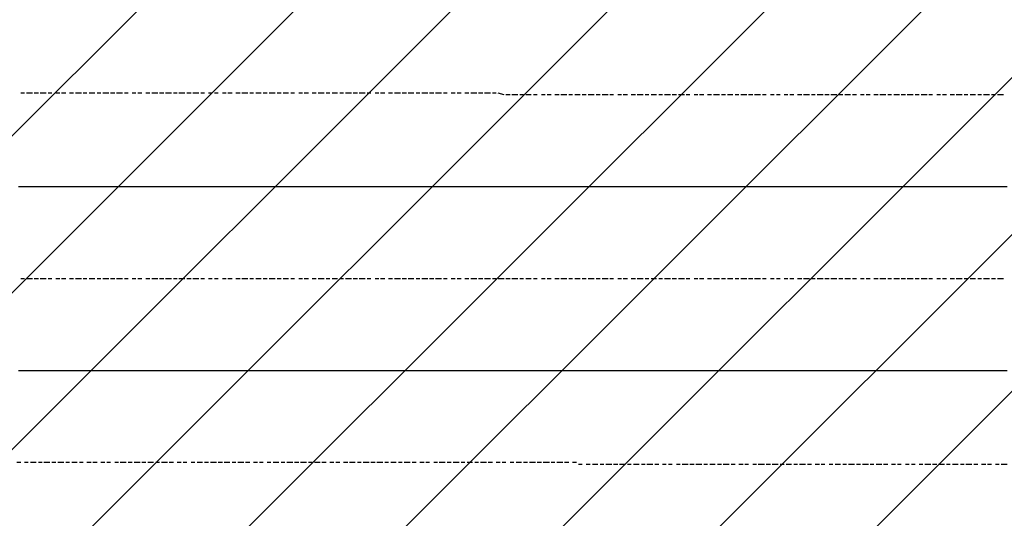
# Model space of a CAD drawing. Extents: x 997 to 109698, y 921 to 94021.
# Tile 639 of 656: x 26924 to 29054, y 51102 to 52182. Entities that reach past the tile are written whole.
import ezdxf

# ---------------------------------------------------------------- set-up
doc = ezdxf.new("R2010")
doc.units = 0
doc.header["$MEASUREMENT"] = 0
doc.layers.add('12', color=7, linetype='CONTINUOUS')
doc.layers.add('28', color=7, linetype='CONTINUOUS')

msp = doc.modelspace()

# ---------------------------------------------------------------- linework, layer by layer
at = {"layer": '12', "color": 1}
for p, q in [((26934.630503, 52022.563401), (26926.630503, 52022.563401)), ((26951.630503, 52022.563401), (26938.630503, 52022.563401)), ((26964.630503, 52022.563401), (26955.630503, 52022.563401)), ((26981.630503, 52022.563401), (26968.630503, 52022.563401)), ((26993.630503, 52022.563401), (26985.630503, 52022.563401)), ((27010.630503, 52022.563401), (27002.630503, 52022.563401)), ((27023.630503, 52022.563401), (27014.630503, 52022.563401)), ((27040.630503, 52022.563401), (27031.630503, 52022.563401)), ((27057.630503, 52022.563401), (27044.630503, 52022.563401)), ((27069.630503, 52022.563401), (27061.630503, 52022.563401)), ((27086.630503, 52022.563401), (27074.630503, 52022.563401)), ((27099.630503, 52022.563401), (27091.630503, 52022.563401)), ((27116.630503, 52022.563401), (27103.630503, 52022.563401)), ((27129.630503, 52022.563401), (27120.630503, 52022.563401)), ((27146.630503, 52022.563401), (27133.630503, 52022.563401)), ((27158.630503, 52022.563401), (27150.630503, 52022.563401)), ((27175.630503, 52022.563401), (27167.630503, 52022.563401)), ((27188.630503, 52022.563401), (27179.630503, 52022.563401)), ((27205.630503, 52022.563401), (27196.630503, 52022.563401)), ((27222.630503, 52022.563401), (27209.630503, 52022.563401)), ((27235.630503, 52022.563401), (27226.630503, 52022.563401)), ((27252.630503, 52022.563401), (27239.630503, 52022.563401)), ((27264.630503, 52022.563401), (27256.630503, 52022.563401)), ((27281.630503, 52022.563401), (27268.630503, 52022.563401)), ((27294.630503, 52022.563401), (27285.630503, 52022.563401)), ((27311.630503, 52022.563401), (27298.630503, 52022.563401)), ((27323.630503, 52022.563401), (27315.630503, 52022.563401)), ((27340.630503, 52022.563401), (27332.630503, 52022.563401)), ((27353.630503, 52022.563401), (27345.630503, 52022.563401)), ((27370.630503, 52022.563401), (27362.630503, 52022.563401)), ((27383.630503, 52022.563401), (27374.630503, 52022.563401)), ((27400.630503, 52022.563401), (27391.630503, 52022.563401)), ((27417.630503, 52022.563401), (27404.630503, 52022.563401)), ((27429.630503, 52022.563401), (27421.630503, 52022.563401)), ((27446.630503, 52022.563401), (27434.630503, 52022.563401)), ((27459.630503, 52022.563401), (27450.630503, 52022.563401)), ((27476.630503, 52022.563401), (27463.630503, 52022.563401)), ((27489.630503, 52022.563401), (27480.630503, 52022.563401)), ((27505.630503, 52022.563401), (27493.630503, 52022.563401)), ((27518.630503, 52022.563401), (27510.630503, 52022.563401)), ((27535.630503, 52022.563401), (27527.630503, 52022.563401)), ((27548.630503, 52022.563401), (27539.630503, 52022.563401)), ((27565.630503, 52022.563401), (27556.630503, 52022.563401)), ((27582.630503, 52022.563401), (27569.630503, 52022.563401)), ((27594.630503, 52022.563401), (27586.630503, 52022.563401)), ((27611.630503, 52022.563401), (27599.630503, 52022.563401)), ((27624.630503, 52022.563401), (27616.630503, 52022.563401)), ((27641.630503, 52022.563401), (27628.630503, 52022.563401)), ((27654.630503, 52022.563401), (27645.630503, 52022.563401)), ((27671.630503, 52022.563401), (27658.630503, 52022.563401)), ((27683.630503, 52022.563401), (27675.630503, 52022.563401)), ((27700.630503, 52022.563401), (27692.630503, 52022.563401)), ((27713.630503, 52022.563401), (27704.630503, 52022.563401)), ((27730.630503, 52022.563401), (27721.630503, 52022.563401)), ((27747.630503, 52022.563401), (27734.630503, 52022.563401)), ((27760.630503, 52022.563401), (27751.630503, 52022.563401)), ((27776.630503, 52022.563401), (27764.630503, 52022.563401)), ((27789.630503, 52022.563401), (27781.630503, 52022.563401)), ((27806.630503, 52022.563401), (27793.630503, 52022.563401)), ((27819.630503, 52022.563401), (27810.630503, 52022.563401)), ((27836.630503, 52022.563401), (27823.630503, 52022.563401)), ((27848.630503, 52022.563401), (27840.630503, 52022.563401)), ((27865.630503, 52022.563401), (27857.630503, 52022.563401)), ((27878.630503, 52022.563401), (27870.630503, 52022.563401)), ((27895.630503, 52022.563401), (27886.630503, 52022.563401)), ((27912.630503, 52022.563401), (27899.630503, 52022.563401)), ((27925.630503, 52022.563401), (27916.630503, 52022.563401)), ((27942.630503, 52022.563401), (27929.630503, 52022.563401)), ((27954.630503, 52022.563401), (27946.630503, 52022.563401)), ((27971.630503, 52018.563401), (27958.630503, 52022.563401)), ((27984.630503, 52018.563401), (27975.630503, 52018.563401)), ((28001.630503, 52018.563401), (27988.630503, 52018.563401)), ((28013.630503, 52018.563401), (28005.630503, 52018.563401)), ((28030.630503, 52018.563401), (28018.630503, 52018.563401)), ((28043.630503, 52018.563401), (28035.630503, 52018.563401)), ((28060.630503, 52018.563401), (28052.630503, 52018.563401)), ((28073.630503, 52018.563401), (28064.630503, 52018.563401)), ((28090.630503, 52018.563401), (28081.630503, 52018.563401)), ((28107.630503, 52018.563401), (28094.630503, 52018.563401)), ((28119.630503, 52018.563401), (28111.630503, 52018.563401)), ((28136.630503, 52018.563401), (28124.630503, 52018.563401)), ((28149.630503, 52018.563401), (28140.630503, 52018.563401)), ((28166.630503, 52018.563401), (28153.630503, 52018.563401)), ((28179.630503, 52018.563401), (28170.630503, 52018.563401)), ((28196.630503, 52018.563401), (28183.630503, 52018.563401)), ((28208.630503, 52018.563401), (28200.630503, 52018.563401)), ((28225.630503, 52018.563401), (28217.630503, 52018.563401)), ((28238.630503, 52018.563401), (28229.630503, 52018.563401)), ((28255.630503, 52018.563401), (28246.630503, 52018.563401)), ((28272.630503, 52018.563401), (28259.630503, 52018.563401)), ((28284.630503, 52018.563401), (28276.630503, 52018.563401)), ((28301.630503, 52018.563401), (28289.630503, 52018.563401)), ((28314.630503, 52018.563401), (28306.630503, 52018.563401)), ((28331.630503, 52018.563401), (28318.630503, 52018.563401)), ((28344.630503, 52018.563401), (28335.630503, 52018.563401)), ((28361.630503, 52018.563401), (28348.630503, 52018.563401)), ((28373.630503, 52018.563401), (28365.630503, 52018.563401)), ((28390.630503, 52018.563401), (28382.630503, 52018.563401)), ((28403.630503, 52018.563401), (28394.630503, 52018.563401)), ((28420.630503, 52018.563401), (28411.630503, 52018.563401)), ((28437.630503, 52018.563401), (28424.630503, 52018.563401)), ((28450.630503, 52018.563401), (28441.630503, 52018.563401)), ((28466.630503, 52018.563401), (28454.630503, 52018.563401)), ((28479.630503, 52018.563401), (28471.630503, 52018.563401)), ((28496.630503, 52018.563401), (28483.630503, 52018.563401)), ((28509.630503, 52018.563401), (28500.630503, 52018.563401)), ((28526.630503, 52018.563401), (28513.630503, 52018.563401)), ((28538.630503, 52018.563401), (28530.630503, 52018.563401)), ((28555.630503, 52018.563401), (28547.630503, 52018.563401)), ((28568.630503, 52018.563401), (28560.630503, 52018.563401)), ((28585.630503, 52018.563401), (28577.630503, 52018.563401)), ((28598.630503, 52018.563401), (28589.630503, 52018.563401)), ((28615.630503, 52018.563401), (28606.630503, 52018.563401)), ((28632.630503, 52018.563401), (28619.630503, 52018.563401)), ((28644.630503, 52018.563401), (28636.630503, 52018.563401)), ((28661.630503, 52018.563401), (28648.630503, 52018.563401)), ((28674.630503, 52018.563401), (28665.630503, 52018.563401)), ((28691.630503, 52018.563401), (28678.630503, 52018.563401)), ((28704.630503, 52018.563401), (28695.630503, 52018.563401)), ((28720.630503, 52018.563401), (28708.630503, 52018.563401)), ((28733.630503, 52018.563401), (28725.630503, 52018.563401)), ((28750.630503, 52018.563401), (28742.630503, 52018.563401)), ((28763.630503, 52018.563401), (28754.630503, 52018.563401)), ((28780.630503, 52018.563401), (28771.630503, 52018.563401)), ((28797.630503, 52018.563401), (28784.630503, 52018.563401)), ((28809.630503, 52018.563401), (28801.630503, 52018.563401)), ((28826.630503, 52018.563401), (28814.630503, 52018.563401)), ((28839.630503, 52018.563401), (28830.630503, 52018.563401)), ((28856.630503, 52018.563401), (28843.630503, 52018.563401)), ((28869.630503, 52018.563401), (28860.630503, 52018.563401)), ((28886.630503, 52018.563401), (28873.630503, 52018.563401)), ((28898.630503, 52018.563401), (28890.630503, 52018.563401)), ((28915.630503, 52018.563401), (28907.630503, 52018.563401)), ((28928.630503, 52018.563401), (28919.630503, 52018.563401)), ((28945.630503, 52018.563401), (28936.630503, 52018.563401)), ((28962.630503, 52018.563401), (28949.630503, 52018.563401)), ((28974.630503, 52018.563401), (28966.630503, 52018.563401)), ((28991.630503, 52018.563401), (28979.630503, 52018.563401)), ((29004.630503, 52018.563401), (28996.630503, 52018.563401)), ((29021.630503, 52018.563401), (29008.630503, 52018.563401)), ((29034.630503, 52018.563401), (29025.630503, 52018.563401)), ((29051.630503, 52018.563401), (29038.630503, 52018.563401)), ((26934.630503, 51620.563401), (26926.630503, 51620.563401)), ((26951.630503, 51620.563401), (26938.630503, 51620.563401)), ((26964.630503, 51620.563401), (26955.630503, 51620.563401)), ((26981.630503, 51620.563401), (26968.630503, 51620.563401)), ((26993.630503, 51620.563401), (26985.630503, 51620.563401)), ((27010.630503, 51620.563401), (27002.630503, 51620.563401)), ((27023.630503, 51620.563401), (27014.630503, 51620.563401)), ((27040.630503, 51620.563401), (27031.630503, 51620.563401)), ((27057.630503, 51620.563401), (27044.630503, 51620.563401)), ((27069.630503, 51620.563401), (27061.630503, 51620.563401)), ((27086.630503, 51620.563401), (27074.630503, 51620.563401)), ((27099.630503, 51620.563401), (27091.630503, 51620.563401)), ((27116.630503, 51620.563401), (27103.630503, 51620.563401)), ((27129.630503, 51620.563401), (27120.630503, 51620.563401)), ((27146.630503, 51620.563401), (27133.630503, 51620.563401)), ((27158.630503, 51620.563401), (27150.630503, 51620.563401)), ((27175.630503, 51620.563401), (27167.630503, 51620.563401)), ((27188.630503, 51620.563401), (27179.630503, 51620.563401)), ((27205.630503, 51620.563401), (27196.630503, 51620.563401)), ((27222.630503, 51620.563401), (27209.630503, 51620.563401)), ((27235.630503, 51620.563401), (27226.630503, 51620.563401)), ((27252.630503, 51620.563401), (27239.630503, 51620.563401)), ((27264.630503, 51620.563401), (27256.630503, 51620.563401)), ((27281.630503, 51620.563401), (27268.630503, 51620.563401)), ((27294.630503, 51620.563401), (27285.630503, 51620.563401)), ((27311.630503, 51620.563401), (27298.630503, 51620.563401)), ((27323.630503, 51620.563401), (27315.630503, 51620.563401)), ((27340.630503, 51620.563401), (27332.630503, 51620.563401)), ((27353.630503, 51620.563401), (27345.630503, 51620.563401)), ((27370.630503, 51620.563401), (27362.630503, 51620.563401)), ((27383.630503, 51620.563401), (27374.630503, 51620.563401)), ((27400.630503, 51620.563401), (27391.630503, 51620.563401)), ((27417.630503, 51620.563401), (27404.630503, 51620.563401)), ((27429.630503, 51620.563401), (27421.630503, 51620.563401)), ((27446.630503, 51620.563401), (27434.630503, 51620.563401)), ((27459.630503, 51620.563401), (27450.630503, 51620.563401)), ((27476.630503, 51620.563401), (27463.630503, 51620.563401)), ((27489.630503, 51620.563401), (27480.630503, 51620.563401)), ((27505.630503, 51620.563401), (27493.630503, 51620.563401)), ((27518.630503, 51620.563401), (27510.630503, 51620.563401)), ((27535.630503, 51620.563401), (27527.630503, 51620.563401)), ((27548.630503, 51620.563401), (27539.630503, 51620.563401)), ((27565.630503, 51620.563401), (27556.630503, 51620.563401)), ((27582.630503, 51620.563401), (27569.630503, 51620.563401)), ((27594.630503, 51620.563401), (27586.630503, 51620.563401)), ((27611.630503, 51620.563401), (27599.630503, 51620.563401)), ((27624.630503, 51620.563401), (27616.630503, 51620.563401)), ((27641.630503, 51620.563401), (27628.630503, 51620.563401)), ((27654.630503, 51620.563401), (27645.630503, 51620.563401)), ((27671.630503, 51620.563401), (27658.630503, 51620.563401)), ((27683.630503, 51620.563401), (27675.630503, 51620.563401)), ((27700.630503, 51620.563401), (27692.630503, 51620.563401)), ((27713.630503, 51620.563401), (27704.630503, 51620.563401)), ((27730.630503, 51620.563401), (27721.630503, 51620.563401)), ((27747.630503, 51620.563401), (27734.630503, 51620.563401)), ((27760.630503, 51620.563401), (27751.630503, 51620.563401)), ((27776.630503, 51620.563401), (27764.630503, 51620.563401)), ((27789.630503, 51620.563401), (27781.630503, 51620.563401)), ((27806.630503, 51620.563401), (27793.630503, 51620.563401)), ((27819.630503, 51620.563401), (27810.630503, 51620.563401)), ((27836.630503, 51620.563401), (27823.630503, 51620.563401)), ((27848.630503, 51620.563401), (27840.630503, 51620.563401)), ((27865.630503, 51620.563401), (27857.630503, 51620.563401)), ((27878.630503, 51620.563401), (27870.630503, 51620.563401)), ((27895.630503, 51620.563401), (27886.630503, 51620.563401)), ((27912.630503, 51620.563401), (27899.630503, 51620.563401)), ((27925.630503, 51620.563401), (27916.630503, 51620.563401)), ((27942.630503, 51620.563401), (27929.630503, 51620.563401)), ((27954.630503, 51620.563401), (27946.630503, 51620.563401)), ((27971.630503, 51620.563401), (27958.630503, 51620.563401)), ((27984.630503, 51620.563401), (27975.630503, 51620.563401)), ((28001.630503, 51620.563401), (27988.630503, 51620.563401)), ((28013.630503, 51620.563401), (28005.630503, 51620.563401)), ((28030.630503, 51620.563401), (28018.630503, 51620.563401)), ((28043.630503, 51620.563401), (28035.630503, 51620.563401)), ((28060.630503, 51620.563401), (28052.630503, 51620.563401)), ((28073.630503, 51620.563401), (28064.630503, 51620.563401)), ((28090.630503, 51620.563401), (28081.630503, 51620.563401)), ((28107.630503, 51620.563401), (28094.630503, 51620.563401)), ((28119.630503, 51620.563401), (28111.630503, 51620.563401)), ((28136.630503, 51620.563401), (28124.630503, 51620.563401)), ((28149.630503, 51620.563401), (28140.630503, 51620.563401)), ((28166.630503, 51620.563401), (28153.630503, 51620.563401)), ((28179.630503, 51620.563401), (28170.630503, 51620.563401)), ((28196.630503, 51620.563401), (28183.630503, 51620.563401)), ((28208.630503, 51620.563401), (28200.630503, 51620.563401)), ((28225.630503, 51620.563401), (28217.630503, 51620.563401)), ((28238.630503, 51620.563401), (28229.630503, 51620.563401)), ((28255.630503, 51620.563401), (28246.630503, 51620.563401)), ((28272.630503, 51620.563401), (28259.630503, 51620.563401)), ((28284.630503, 51620.563401), (28276.630503, 51620.563401)), ((28301.630503, 51620.563401), (28289.630503, 51620.563401)), ((28314.630503, 51620.563401), (28306.630503, 51620.563401)), ((28331.630503, 51620.563401), (28318.630503, 51620.563401)), ((28344.630503, 51620.563401), (28335.630503, 51620.563401)), ((28361.630503, 51620.563401), (28348.630503, 51620.563401)), ((28373.630503, 51620.563401), (28365.630503, 51620.563401)), ((28390.630503, 51620.563401), (28382.630503, 51620.563401)), ((28403.630503, 51620.563401), (28394.630503, 51620.563401)), ((28420.630503, 51620.563401), (28411.630503, 51620.563401)), ((28437.630503, 51620.563401), (28424.630503, 51620.563401)), ((28450.630503, 51620.563401), (28441.630503, 51620.563401)), ((28466.630503, 51620.563401), (28454.630503, 51620.563401)), ((28479.630503, 51620.563401), (28471.630503, 51620.563401)), ((28496.630503, 51620.563401), (28483.630503, 51620.563401)), ((28509.630503, 51620.563401), (28500.630503, 51620.563401)), ((28526.630503, 51620.563401), (28513.630503, 51620.563401)), ((28538.630503, 51620.563401), (28530.630503, 51620.563401)), ((28555.630503, 51620.563401), (28547.630503, 51620.563401)), ((28568.630503, 51620.563401), (28560.630503, 51620.563401)), ((28585.630503, 51620.563401), (28577.630503, 51620.563401)), ((28598.630503, 51620.563401), (28589.630503, 51620.563401)), ((28615.630503, 51620.563401), (28606.630503, 51620.563401)), ((28632.630503, 51620.563401), (28619.630503, 51620.563401)), ((28644.630503, 51620.563401), (28636.630503, 51620.563401)), ((28661.630503, 51620.563401), (28648.630503, 51620.563401)), ((28674.630503, 51620.563401), (28665.630503, 51620.563401)), ((28691.630503, 51620.563401), (28678.630503, 51620.563401)), ((28704.630503, 51620.563401), (28695.630503, 51620.563401)), ((28720.630503, 51620.563401), (28708.630503, 51620.563401)), ((28733.630503, 51620.563401), (28725.630503, 51620.563401)), ((28750.630503, 51620.563401), (28742.630503, 51620.563401)), ((28763.630503, 51620.563401), (28754.630503, 51620.563401)), ((28780.630503, 51620.563401), (28771.630503, 51620.563401)), ((28797.630503, 51620.563401), (28784.630503, 51620.563401)), ((28809.630503, 51620.563401), (28801.630503, 51620.563401)), ((28826.630503, 51620.563401), (28814.630503, 51620.563401)), ((28839.630503, 51620.563401), (28830.630503, 51620.563401)), ((28856.630503, 51620.563401), (28843.630503, 51620.563401)), ((28869.630503, 51620.563401), (28860.630503, 51620.563401)), ((28886.630503, 51620.563401), (28873.630503, 51620.563401)), ((28898.630503, 51620.563401), (28890.630503, 51620.563401)), ((28915.630503, 51620.563401), (28907.630503, 51620.563401)), ((28928.630503, 51620.563401), (28919.630503, 51620.563401)), ((28945.630503, 51620.563401), (28936.630503, 51620.563401)), ((28962.630503, 51620.563401), (28949.630503, 51620.563401)), ((28974.630503, 51620.563401), (28966.630503, 51620.563401)), ((28991.630503, 51620.563401), (28979.630503, 51620.563401)), ((29004.630503, 51620.563401), (28996.630503, 51620.563401)), ((29021.630503, 51620.563401), (29008.630503, 51620.563401)), ((29034.630503, 51620.563401), (29025.630503, 51620.563401)), ((29051.630503, 51620.563401), (29038.630503, 51620.563401)), ((26926.630503, 51222.563401), (26917.630503, 51222.563401)), ((26942.630503, 51222.563401), (26934.630503, 51222.563401)), ((26959.630503, 51222.563401), (26947.630503, 51222.563401)), ((26972.630503, 51222.563401), (26964.630503, 51222.563401)), ((26989.630503, 51222.563401), (26976.630503, 51222.563401)), ((27002.630503, 51222.563401), (26993.630503, 51222.563401)), ((27019.630503, 51222.563401), (27006.630503, 51222.563401)), ((27031.630503, 51222.563401), (27023.630503, 51222.563401)), ((27048.630503, 51222.563401), (27036.630503, 51222.563401)), ((27061.630503, 51222.563401), (27053.630503, 51222.563401)), ((27078.630503, 51222.563401), (27069.630503, 51222.563401)), ((27091.630503, 51222.563401), (27082.630503, 51222.563401)), ((27108.630503, 51222.563401), (27099.630503, 51222.563401)), ((27120.630503, 51222.563401), (27112.630503, 51222.563401)), ((27137.630503, 51222.563401), (27129.630503, 51222.563401)), ((27154.630503, 51222.563401), (27141.630503, 51222.563401)), ((27167.630503, 51222.563401), (27158.630503, 51222.563401)), ((27184.630503, 51222.563401), (27171.630503, 51222.563401)), ((27196.630503, 51222.563401), (27188.630503, 51222.563401)), ((27213.630503, 51222.563401), (27201.630503, 51222.563401)), ((27226.630503, 51222.563401), (27218.630503, 51222.563401)), ((27243.630503, 51222.563401), (27230.630503, 51222.563401)), ((27256.630503, 51222.563401), (27247.630503, 51222.563401)), ((27273.630503, 51222.563401), (27264.630503, 51222.563401)), ((27285.630503, 51222.563401), (27277.630503, 51222.563401)), ((27302.630503, 51222.563401), (27294.630503, 51222.563401)), ((27319.630503, 51222.563401), (27307.630503, 51222.563401)), ((27332.630503, 51222.563401), (27323.630503, 51222.563401)), ((27349.630503, 51222.563401), (27336.630503, 51222.563401)), ((27362.630503, 51222.563401), (27353.630503, 51222.563401)), ((27378.630503, 51222.563401), (27366.630503, 51222.563401)), ((27391.630503, 51222.563401), (27383.630503, 51222.563401)), ((27408.630503, 51222.563401), (27395.630503, 51222.563401)), ((27421.630503, 51222.563401), (27412.630503, 51222.563401)), ((27438.630503, 51222.563401), (27429.630503, 51222.563401)), ((27450.630503, 51222.563401), (27442.630503, 51222.563401)), ((27467.630503, 51222.563401), (27459.630503, 51222.563401)), ((27484.630503, 51222.563401), (27472.630503, 51222.563401)), ((27497.630503, 51222.563401), (27489.630503, 51222.563401)), ((27514.630503, 51222.563401), (27501.630503, 51222.563401)), ((27527.630503, 51222.563401), (27518.630503, 51222.563401)), ((27544.630503, 51222.563401), (27531.630503, 51222.563401)), ((27556.630503, 51222.563401), (27548.630503, 51222.563401)), ((27573.630503, 51222.563401), (27561.630503, 51222.563401)), ((27586.630503, 51222.563401), (27577.630503, 51222.563401)), ((27603.630503, 51222.563401), (27594.630503, 51222.563401)), ((27616.630503, 51222.563401), (27607.630503, 51222.563401)), ((27633.630503, 51222.563401), (27624.630503, 51222.563401)), ((27649.630503, 51222.563401), (27637.630503, 51222.563401)), ((27662.630503, 51222.563401), (27654.630503, 51222.563401)), ((27679.630503, 51222.563401), (27666.630503, 51222.563401)), ((27692.630503, 51222.563401), (27683.630503, 51222.563401)), ((27709.630503, 51222.563401), (27696.630503, 51222.563401)), ((27721.630503, 51222.563401), (27713.630503, 51222.563401)), ((27738.630503, 51222.563401), (27726.630503, 51222.563401)), ((27751.630503, 51222.563401), (27743.630503, 51222.563401)), ((27768.630503, 51222.563401), (27755.630503, 51222.563401)), ((27781.630503, 51222.563401), (27772.630503, 51222.563401)), ((27798.630503, 51222.563401), (27789.630503, 51222.563401)), ((27810.630503, 51222.563401), (27802.630503, 51222.563401)), ((27827.630503, 51222.563401), (27819.630503, 51222.563401)), ((27844.630503, 51222.563401), (27831.630503, 51222.563401)), ((27857.630503, 51222.563401), (27848.630503, 51222.563401)), ((27874.630503, 51222.563401), (27861.630503, 51222.563401)), ((27886.630503, 51222.563401), (27878.630503, 51222.563401)), ((27903.630503, 51222.563401), (27891.630503, 51222.563401)), ((27916.630503, 51222.563401), (27908.630503, 51222.563401)), ((27933.630503, 51222.563401), (27920.630503, 51222.563401)), ((27946.630503, 51222.563401), (27937.630503, 51222.563401)), ((27963.630503, 51222.563401), (27954.630503, 51222.563401)), ((27975.630503, 51222.563401), (27967.630503, 51222.563401)), ((27992.630503, 51222.563401), (27984.630503, 51222.563401)), ((28009.630503, 51222.563401), (27997.630503, 51222.563401)), ((28022.630503, 51222.563401), (28013.630503, 51222.563401)), ((28039.630503, 51222.563401), (28026.630503, 51222.563401)), ((28052.630503, 51222.563401), (28043.630503, 51222.563401)), ((28069.630503, 51222.563401), (28056.630503, 51222.563401)), ((28081.630503, 51222.563401), (28073.630503, 51222.563401)), ((28098.630503, 51222.563401), (28085.630503, 51222.563401)), ((28111.630503, 51222.563401), (28102.630503, 51222.563401)), ((28128.630503, 51222.563401), (28119.630503, 51222.563401)), ((28140.630503, 51218.563401), (28132.630503, 51218.563401)), ((28157.630503, 51218.563401), (28149.630503, 51218.563401)), ((28174.630503, 51218.563401), (28162.630503, 51218.563401)), ((28187.630503, 51218.563401), (28179.630503, 51218.563401)), ((28204.630503, 51218.563401), (28191.630503, 51218.563401)), ((28217.630503, 51218.563401), (28208.630503, 51218.563401)), ((28234.630503, 51218.563401), (28221.630503, 51218.563401)), ((28246.630503, 51218.563401), (28238.630503, 51218.563401)), ((28263.630503, 51218.563401), (28251.630503, 51218.563401)), ((28276.630503, 51218.563401), (28268.630503, 51218.563401)), ((28293.630503, 51218.563401), (28280.630503, 51218.563401)), ((28306.630503, 51218.563401), (28297.630503, 51218.563401)), ((28322.630503, 51218.563401), (28314.630503, 51218.563401)), ((28335.630503, 51218.563401), (28327.630503, 51218.563401)), ((28352.630503, 51218.563401), (28344.630503, 51218.563401)), ((28369.630503, 51218.563401), (28356.630503, 51218.563401)), ((28382.630503, 51218.563401), (28373.630503, 51218.563401)), ((28399.630503, 51218.563401), (28386.630503, 51218.563401)), ((28411.630503, 51218.563401), (28403.630503, 51218.563401)), ((28428.630503, 51218.563401), (28416.630503, 51218.563401)), ((28441.630503, 51218.563401), (28433.630503, 51218.563401)), ((28458.630503, 51218.563401), (28445.630503, 51218.563401)), ((28471.630503, 51218.563401), (28462.630503, 51218.563401)), ((28488.630503, 51218.563401), (28479.630503, 51218.563401)), ((28500.630503, 51218.563401), (28492.630503, 51218.563401)), ((28517.630503, 51218.563401), (28509.630503, 51218.563401)), ((28534.630503, 51218.563401), (28521.630503, 51218.563401)), ((28547.630503, 51218.563401), (28538.630503, 51218.563401)), ((28564.630503, 51218.563401), (28551.630503, 51218.563401)), ((28577.630503, 51218.563401), (28568.630503, 51218.563401)), ((28593.630503, 51218.563401), (28581.630503, 51218.563401)), ((28606.630503, 51218.563401), (28598.630503, 51218.563401)), ((28623.630503, 51218.563401), (28610.630503, 51218.563401)), ((28636.630503, 51218.563401), (28627.630503, 51218.563401)), ((28653.630503, 51218.563401), (28644.630503, 51218.563401)), ((28665.630503, 51218.563401), (28657.630503, 51218.563401)), ((28682.630503, 51218.563401), (28674.630503, 51218.563401)), ((28699.630503, 51218.563401), (28687.630503, 51218.563401)), ((28712.630503, 51218.563401), (28704.630503, 51218.563401)), ((28729.630503, 51218.563401), (28716.630503, 51218.563401)), ((28742.630503, 51218.563401), (28733.630503, 51218.563401)), ((28759.630503, 51218.563401), (28746.630503, 51218.563401)), ((28771.630503, 51218.563401), (28763.630503, 51218.563401)), ((28788.630503, 51218.563401), (28776.630503, 51218.563401)), ((28801.630503, 51218.563401), (28792.630503, 51218.563401)), ((28818.630503, 51218.563401), (28809.630503, 51218.563401)), ((28830.630503, 51218.563401), (28822.630503, 51218.563401)), ((28847.630503, 51218.563401), (28839.630503, 51218.563401)), ((28860.630503, 51218.563401), (28852.630503, 51218.563401)), ((28877.630503, 51218.563401), (28869.630503, 51218.563401)), ((28894.630503, 51218.563401), (28881.630503, 51218.563401)), ((28907.630503, 51218.563401), (28898.630503, 51218.563401)), ((28924.630503, 51218.563401), (28911.630503, 51218.563401)), ((28936.630503, 51218.563401), (28928.630503, 51218.563401)), ((28953.630503, 51218.563401), (28941.630503, 51218.563401)), ((28966.630503, 51218.563401), (28958.630503, 51218.563401)), ((28983.630503, 51218.563401), (28970.630503, 51218.563401)), ((28996.630503, 51218.563401), (28987.630503, 51218.563401)), ((29013.630503, 51218.563401), (29004.630503, 51218.563401)), ((29025.630503, 51218.563401), (29017.630503, 51218.563401)), ((29042.630503, 51218.563401), (29034.630503, 51218.563401)), ((29059.630503, 51218.563401), (29046.630503, 51218.563401))]:
    msp.add_line(p, q, dxfattribs=at)
at = {"layer": '12', "color": 5}
for p, q in [((26930.630503, 51819.563401), (26921.630503, 51819.563401)), ((26938.630503, 51819.563401), (26930.630503, 51819.563401)), ((26951.630503, 51819.563401), (26938.630503, 51819.563401)), ((26959.630503, 51819.563401), (26951.630503, 51819.563401)), ((26968.630503, 51819.563401), (26959.630503, 51819.563401)), ((26981.630503, 51819.563401), (26968.630503, 51819.563401)), ((26989.630503, 51819.563401), (26981.630503, 51819.563401)), ((27002.630503, 51819.563401), (26989.630503, 51819.563401)), ((27010.630503, 51819.563401), (27002.630503, 51819.563401)), ((27019.630503, 51819.563401), (27010.630503, 51819.563401)), ((27031.630503, 51819.563401), (27019.630503, 51819.563401)), ((27040.630503, 51819.563401), (27031.630503, 51819.563401)), ((27048.630503, 51819.563401), (27040.630503, 51819.563401)), ((27061.630503, 51819.563401), (27048.630503, 51819.563401)), ((27069.630503, 51819.563401), (27061.630503, 51819.563401)), ((27078.630503, 51819.563401), (27069.630503, 51819.563401)), ((27091.630503, 51819.563401), (27078.630503, 51819.563401)), ((27099.630503, 51819.563401), (27091.630503, 51819.563401)), ((27112.630503, 51819.563401), (27099.630503, 51819.563401)), ((27120.630503, 51819.563401), (27112.630503, 51819.563401)), ((27129.630503, 51819.563401), (27120.630503, 51819.563401)), ((27141.630503, 51819.563401), (27129.630503, 51819.563401)), ((27150.630503, 51819.563401), (27141.630503, 51819.563401)), ((27158.630503, 51819.563401), (27150.630503, 51819.563401)), ((27171.630503, 51819.563401), (27158.630503, 51819.563401)), ((27179.630503, 51819.563401), (27171.630503, 51819.563401)), ((27188.630503, 51819.563401), (27179.630503, 51819.563401)), ((27201.630503, 51819.563401), (27188.630503, 51819.563401)), ((27209.630503, 51819.563401), (27201.630503, 51819.563401)), ((27222.630503, 51819.563401), (27209.630503, 51819.563401)), ((27230.630503, 51819.563401), (27222.630503, 51819.563401)), ((27239.630503, 51819.563401), (27230.630503, 51819.563401)), ((27252.630503, 51819.563401), (27239.630503, 51819.563401)), ((27260.630503, 51819.563401), (27252.630503, 51819.563401)), ((27268.630503, 51819.563401), (27260.630503, 51819.563401)), ((27281.630503, 51819.563401), (27268.630503, 51819.563401)), ((27290.630503, 51819.563401), (27281.630503, 51819.563401)), ((27298.630503, 51819.563401), (27290.630503, 51819.563401)), ((27311.630503, 51819.563401), (27298.630503, 51819.563401)), ((27319.630503, 51819.563401), (27311.630503, 51819.563401)), ((27332.630503, 51819.563401), (27319.630503, 51819.563401)), ((27340.630503, 51819.563401), (27332.630503, 51819.563401)), ((27349.630503, 51819.563401), (27340.630503, 51819.563401)), ((27362.630503, 51819.563401), (27349.630503, 51819.563401)), ((27370.630503, 51819.563401), (27362.630503, 51819.563401)), ((27378.630503, 51819.563401), (27370.630503, 51819.563401)), ((27391.630503, 51819.563401), (27378.630503, 51819.563401)), ((27400.630503, 51819.563401), (27391.630503, 51819.563401)), ((27408.630503, 51819.563401), (27400.630503, 51819.563401)), ((27421.630503, 51819.563401), (27408.630503, 51819.563401)), ((27429.630503, 51819.563401), (27421.630503, 51819.563401)), ((27438.630503, 51819.563401), (27429.630503, 51819.563401)), ((27450.630503, 51819.563401), (27438.630503, 51819.563401)), ((27459.630503, 51819.563401), (27450.630503, 51819.563401)), ((27472.630503, 51819.563401), (27459.630503, 51819.563401)), ((27480.630503, 51819.563401), (27472.630503, 51819.563401)), ((27489.630503, 51819.563401), (27480.630503, 51819.563401)), ((27501.630503, 51819.563401), (27489.630503, 51819.563401)), ((27510.630503, 51819.563401), (27501.630503, 51819.563401)), ((27518.630503, 51819.563401), (27510.630503, 51819.563401)), ((27531.630503, 51819.563401), (27518.630503, 51819.563401)), ((27539.630503, 51819.563401), (27531.630503, 51819.563401)), ((27548.630503, 51819.563401), (27539.630503, 51819.563401)), ((27561.630503, 51819.563401), (27548.630503, 51819.563401)), ((27569.630503, 51819.563401), (27561.630503, 51819.563401)), ((27582.630503, 51819.563401), (27569.630503, 51819.563401)), ((27590.630503, 51819.563401), (27582.630503, 51819.563401)), ((27599.630503, 51819.563401), (27590.630503, 51819.563401)), ((27611.630503, 51819.563401), (27599.630503, 51819.563401)), ((27620.630503, 51819.563401), (27611.630503, 51819.563401)), ((27628.630503, 51819.563401), (27620.630503, 51819.563401)), ((27641.630503, 51819.563401), (27628.630503, 51819.563401)), ((27649.630503, 51819.563401), (27641.630503, 51819.563401)), ((27658.630503, 51819.563401), (27649.630503, 51819.563401)), ((27671.630503, 51819.563401), (27658.630503, 51819.563401)), ((27679.630503, 51819.563401), (27671.630503, 51819.563401)), ((27692.630503, 51819.563401), (27679.630503, 51819.563401)), ((27700.630503, 51819.563401), (27692.630503, 51819.563401)), ((27709.630503, 51819.563401), (27700.630503, 51819.563401)), ((27721.630503, 51819.563401), (27709.630503, 51819.563401)), ((27730.630503, 51819.563401), (27721.630503, 51819.563401)), ((27738.630503, 51819.563401), (27730.630503, 51819.563401)), ((27751.630503, 51819.563401), (27738.630503, 51819.563401)), ((27760.630503, 51819.563401), (27751.630503, 51819.563401)), ((27768.630503, 51819.563401), (27760.630503, 51819.563401)), ((27781.630503, 51819.563401), (27768.630503, 51819.563401)), ((27789.630503, 51819.563401), (27781.630503, 51819.563401)), ((27802.630503, 51819.563401), (27789.630503, 51819.563401)), ((27810.630503, 51819.563401), (27802.630503, 51819.563401)), ((27819.630503, 51819.563401), (27810.630503, 51819.563401)), ((27831.630503, 51819.563401), (27819.630503, 51819.563401)), ((27840.630503, 51819.563401), (27831.630503, 51819.563401)), ((27848.630503, 51819.563401), (27840.630503, 51819.563401)), ((27861.630503, 51819.563401), (27848.630503, 51819.563401)), ((27870.630503, 51819.563401), (27861.630503, 51819.563401)), ((27878.630503, 51819.563401), (27870.630503, 51819.563401)), ((27891.630503, 51819.563401), (27878.630503, 51819.563401)), ((27899.630503, 51819.563401), (27891.630503, 51819.563401)), ((27912.630503, 51819.563401), (27899.630503, 51819.563401)), ((27920.630503, 51819.563401), (27912.630503, 51819.563401)), ((27929.630503, 51819.563401), (27920.630503, 51819.563401)), ((27942.630503, 51819.563401), (27929.630503, 51819.563401)), ((27950.630503, 51819.563401), (27942.630503, 51819.563401)), ((27958.630503, 51819.563401), (27950.630503, 51819.563401)), ((27971.630503, 51819.563401), (27958.630503, 51819.563401)), ((27980.630503, 51819.563401), (27971.630503, 51819.563401)), ((27988.630503, 51819.563401), (27980.630503, 51819.563401)), ((28001.630503, 51819.563401), (27988.630503, 51819.563401)), ((28009.630503, 51819.563401), (28001.630503, 51819.563401)), ((28018.630503, 51819.563401), (28009.630503, 51819.563401)), ((28030.630503, 51819.563401), (28018.630503, 51819.563401)), ((28039.630503, 51819.563401), (28030.630503, 51819.563401)), ((28052.630503, 51819.563401), (28039.630503, 51819.563401)), ((28060.630503, 51819.563401), (28052.630503, 51819.563401)), ((28069.630503, 51819.563401), (28060.630503, 51819.563401)), ((28081.630503, 51819.563401), (28069.630503, 51819.563401)), ((28090.630503, 51819.563401), (28081.630503, 51819.563401)), ((28098.630503, 51819.563401), (28090.630503, 51819.563401)), ((28111.630503, 51819.563401), (28098.630503, 51819.563401)), ((28119.630503, 51819.563401), (28111.630503, 51819.563401)), ((28128.630503, 51819.563401), (28119.630503, 51819.563401)), ((28140.630503, 51819.563401), (28128.630503, 51819.563401)), ((28149.630503, 51819.563401), (28140.630503, 51819.563401)), ((28162.630503, 51819.563401), (28149.630503, 51819.563401)), ((28170.630503, 51819.563401), (28162.630503, 51819.563401)), ((28179.630503, 51819.563401), (28170.630503, 51819.563401)), ((28191.630503, 51819.563401), (28179.630503, 51819.563401)), ((28200.630503, 51819.563401), (28191.630503, 51819.563401)), ((28208.630503, 51819.563401), (28200.630503, 51819.563401)), ((28221.630503, 51819.563401), (28208.630503, 51819.563401)), ((28229.630503, 51819.563401), (28221.630503, 51819.563401)), ((28238.630503, 51819.563401), (28229.630503, 51819.563401)), ((28251.630503, 51819.563401), (28238.630503, 51819.563401)), ((28259.630503, 51819.563401), (28251.630503, 51819.563401)), ((28272.630503, 51819.563401), (28259.630503, 51819.563401)), ((28280.630503, 51819.563401), (28272.630503, 51819.563401)), ((28289.630503, 51819.563401), (28280.630503, 51819.563401)), ((28301.630503, 51819.563401), (28289.630503, 51819.563401)), ((28310.630503, 51819.563401), (28301.630503, 51819.563401)), ((28318.630503, 51819.563401), (28310.630503, 51819.563401)), ((28331.630503, 51819.563401), (28318.630503, 51819.563401)), ((28339.630503, 51819.563401), (28331.630503, 51819.563401)), ((28348.630503, 51819.563401), (28339.630503, 51819.563401)), ((28361.630503, 51819.563401), (28348.630503, 51819.563401)), ((28369.630503, 51819.563401), (28361.630503, 51819.563401)), ((28382.630503, 51819.563401), (28369.630503, 51819.563401)), ((28390.630503, 51819.563401), (28382.630503, 51819.563401)), ((28399.630503, 51819.563401), (28390.630503, 51819.563401)), ((28411.630503, 51819.563401), (28399.630503, 51819.563401)), ((28420.630503, 51819.563401), (28411.630503, 51819.563401)), ((28428.630503, 51819.563401), (28420.630503, 51819.563401)), ((28441.630503, 51819.563401), (28428.630503, 51819.563401)), ((28450.630503, 51819.563401), (28441.630503, 51819.563401)), ((28458.630503, 51819.563401), (28450.630503, 51819.563401)), ((28471.630503, 51819.563401), (28458.630503, 51819.563401)), ((28479.630503, 51819.563401), (28471.630503, 51819.563401)), ((28492.630503, 51819.563401), (28479.630503, 51819.563401)), ((28500.630503, 51819.563401), (28492.630503, 51819.563401)), ((28509.630503, 51819.563401), (28500.630503, 51819.563401)), ((28521.630503, 51819.563401), (28509.630503, 51819.563401)), ((28530.630503, 51819.563401), (28521.630503, 51819.563401)), ((28538.630503, 51819.563401), (28530.630503, 51819.563401)), ((28551.630503, 51819.563401), (28538.630503, 51819.563401)), ((28560.630503, 51819.563401), (28551.630503, 51819.563401)), ((28568.630503, 51819.563401), (28560.630503, 51819.563401)), ((28581.630503, 51819.563401), (28568.630503, 51819.563401)), ((28589.630503, 51819.563401), (28581.630503, 51819.563401)), ((28598.630503, 51819.563401), (28589.630503, 51819.563401)), ((28610.630503, 51819.563401), (28598.630503, 51819.563401)), ((28619.630503, 51819.563401), (28610.630503, 51819.563401)), ((28632.630503, 51819.563401), (28619.630503, 51819.563401)), ((28640.630503, 51819.563401), (28632.630503, 51819.563401)), ((28648.630503, 51819.563401), (28640.630503, 51819.563401)), ((28661.630503, 51819.563401), (28648.630503, 51819.563401)), ((28670.630503, 51819.563401), (28661.630503, 51819.563401)), ((28678.630503, 51819.563401), (28670.630503, 51819.563401)), ((28691.630503, 51819.563401), (28678.630503, 51819.563401)), ((28699.630503, 51819.563401), (28691.630503, 51819.563401)), ((28708.630503, 51819.563401), (28699.630503, 51819.563401)), ((28720.630503, 51819.563401), (28708.630503, 51819.563401)), ((28729.630503, 51819.563401), (28720.630503, 51819.563401)), ((28742.630503, 51819.563401), (28729.630503, 51819.563401)), ((28750.630503, 51819.563401), (28742.630503, 51819.563401)), ((28759.630503, 51819.563401), (28750.630503, 51819.563401)), ((28771.630503, 51819.563401), (28759.630503, 51819.563401)), ((28780.630503, 51819.563401), (28771.630503, 51819.563401)), ((28788.630503, 51819.563401), (28780.630503, 51819.563401)), ((28801.630503, 51819.563401), (28788.630503, 51819.563401)), ((28809.630503, 51819.563401), (28801.630503, 51819.563401)), ((28818.630503, 51819.563401), (28809.630503, 51819.563401)), ((28830.630503, 51819.563401), (28818.630503, 51819.563401)), ((28839.630503, 51819.563401), (28830.630503, 51819.563401)), ((28852.630503, 51819.563401), (28839.630503, 51819.563401)), ((28860.630503, 51819.563401), (28852.630503, 51819.563401)), ((28869.630503, 51819.563401), (28860.630503, 51819.563401)), ((28881.630503, 51819.563401), (28869.630503, 51819.563401)), ((28890.630503, 51819.563401), (28881.630503, 51819.563401)), ((28898.630503, 51819.563401), (28890.630503, 51819.563401)), ((28911.630503, 51819.563401), (28898.630503, 51819.563401)), ((28919.630503, 51819.563401), (28911.630503, 51819.563401)), ((28928.630503, 51819.563401), (28919.630503, 51819.563401)), ((28941.630503, 51819.563401), (28928.630503, 51819.563401)), ((28949.630503, 51819.563401), (28941.630503, 51819.563401)), ((28962.630503, 51819.563401), (28949.630503, 51819.563401)), ((28970.630503, 51819.563401), (28962.630503, 51819.563401)), ((28979.630503, 51819.563401), (28970.630503, 51819.563401)), ((28991.630503, 51819.563401), (28979.630503, 51819.563401)), ((29000.630503, 51819.563401), (28991.630503, 51819.563401)), ((29008.630503, 51819.563401), (29000.630503, 51819.563401)), ((29021.630503, 51819.563401), (29008.630503, 51819.563401)), ((29029.630503, 51819.563401), (29021.630503, 51819.563401)), ((29038.630503, 51819.563401), (29029.630503, 51819.563401)), ((29051.630503, 51819.563401), (29038.630503, 51819.563401)), ((29059.630503, 51819.563401), (29051.630503, 51819.563401)), ((26930.630503, 51421.563401), (26921.630503, 51421.563401)), ((26938.630503, 51421.563401), (26930.630503, 51421.563401)), ((26951.630503, 51421.563401), (26938.630503, 51421.563401)), ((26959.630503, 51421.563401), (26951.630503, 51421.563401)), ((26968.630503, 51421.563401), (26959.630503, 51421.563401)), ((26981.630503, 51421.563401), (26968.630503, 51421.563401)), ((26989.630503, 51421.563401), (26981.630503, 51421.563401)), ((27002.630503, 51421.563401), (26989.630503, 51421.563401)), ((27010.630503, 51421.563401), (27002.630503, 51421.563401)), ((27019.630503, 51421.563401), (27010.630503, 51421.563401)), ((27031.630503, 51421.563401), (27019.630503, 51421.563401)), ((27040.630503, 51421.563401), (27031.630503, 51421.563401)), ((27048.630503, 51421.563401), (27040.630503, 51421.563401)), ((27061.630503, 51421.563401), (27048.630503, 51421.563401)), ((27069.630503, 51421.563401), (27061.630503, 51421.563401)), ((27078.630503, 51421.563401), (27069.630503, 51421.563401)), ((27091.630503, 51421.563401), (27078.630503, 51421.563401)), ((27099.630503, 51421.563401), (27091.630503, 51421.563401)), ((27112.630503, 51421.563401), (27099.630503, 51421.563401)), ((27120.630503, 51421.563401), (27112.630503, 51421.563401)), ((27129.630503, 51421.563401), (27120.630503, 51421.563401)), ((27141.630503, 51421.563401), (27129.630503, 51421.563401)), ((27150.630503, 51421.563401), (27141.630503, 51421.563401)), ((27158.630503, 51421.563401), (27150.630503, 51421.563401)), ((27171.630503, 51421.563401), (27158.630503, 51421.563401)), ((27179.630503, 51421.563401), (27171.630503, 51421.563401)), ((27188.630503, 51421.563401), (27179.630503, 51421.563401)), ((27201.630503, 51421.563401), (27188.630503, 51421.563401)), ((27209.630503, 51421.563401), (27201.630503, 51421.563401)), ((27222.630503, 51421.563401), (27209.630503, 51421.563401)), ((27230.630503, 51421.563401), (27222.630503, 51421.563401)), ((27239.630503, 51421.563401), (27230.630503, 51421.563401)), ((27252.630503, 51421.563401), (27239.630503, 51421.563401)), ((27260.630503, 51421.563401), (27252.630503, 51421.563401)), ((27268.630503, 51421.563401), (27260.630503, 51421.563401)), ((27281.630503, 51421.563401), (27268.630503, 51421.563401)), ((27290.630503, 51421.563401), (27281.630503, 51421.563401)), ((27298.630503, 51421.563401), (27290.630503, 51421.563401)), ((27311.630503, 51421.563401), (27298.630503, 51421.563401)), ((27319.630503, 51421.563401), (27311.630503, 51421.563401)), ((27332.630503, 51421.563401), (27319.630503, 51421.563401)), ((27340.630503, 51421.563401), (27332.630503, 51421.563401)), ((27349.630503, 51421.563401), (27340.630503, 51421.563401)), ((27362.630503, 51421.563401), (27349.630503, 51421.563401)), ((27370.630503, 51421.563401), (27362.630503, 51421.563401)), ((27378.630503, 51421.563401), (27370.630503, 51421.563401)), ((27391.630503, 51421.563401), (27378.630503, 51421.563401)), ((27400.630503, 51421.563401), (27391.630503, 51421.563401)), ((27408.630503, 51421.563401), (27400.630503, 51421.563401)), ((27421.630503, 51421.563401), (27408.630503, 51421.563401)), ((27429.630503, 51421.563401), (27421.630503, 51421.563401)), ((27438.630503, 51421.563401), (27429.630503, 51421.563401)), ((27450.630503, 51421.563401), (27438.630503, 51421.563401)), ((27459.630503, 51421.563401), (27450.630503, 51421.563401)), ((27472.630503, 51421.563401), (27459.630503, 51421.563401)), ((27480.630503, 51421.563401), (27472.630503, 51421.563401)), ((27489.630503, 51421.563401), (27480.630503, 51421.563401)), ((27501.630503, 51421.563401), (27489.630503, 51421.563401)), ((27510.630503, 51421.563401), (27501.630503, 51421.563401)), ((27518.630503, 51421.563401), (27510.630503, 51421.563401)), ((27531.630503, 51421.563401), (27518.630503, 51421.563401)), ((27539.630503, 51421.563401), (27531.630503, 51421.563401)), ((27548.630503, 51421.563401), (27539.630503, 51421.563401)), ((27561.630503, 51421.563401), (27548.630503, 51421.563401)), ((27569.630503, 51421.563401), (27561.630503, 51421.563401)), ((27582.630503, 51421.563401), (27569.630503, 51421.563401)), ((27590.630503, 51421.563401), (27582.630503, 51421.563401)), ((27599.630503, 51421.563401), (27590.630503, 51421.563401)), ((27611.630503, 51421.563401), (27599.630503, 51421.563401)), ((27620.630503, 51421.563401), (27611.630503, 51421.563401)), ((27628.630503, 51421.563401), (27620.630503, 51421.563401)), ((27641.630503, 51421.563401), (27628.630503, 51421.563401)), ((27649.630503, 51421.563401), (27641.630503, 51421.563401)), ((27658.630503, 51421.563401), (27649.630503, 51421.563401)), ((27671.630503, 51421.563401), (27658.630503, 51421.563401)), ((27679.630503, 51421.563401), (27671.630503, 51421.563401)), ((27692.630503, 51421.563401), (27679.630503, 51421.563401)), ((27700.630503, 51421.563401), (27692.630503, 51421.563401)), ((27709.630503, 51421.563401), (27700.630503, 51421.563401)), ((27721.630503, 51421.563401), (27709.630503, 51421.563401)), ((27730.630503, 51421.563401), (27721.630503, 51421.563401)), ((27738.630503, 51421.563401), (27730.630503, 51421.563401)), ((27751.630503, 51421.563401), (27738.630503, 51421.563401)), ((27760.630503, 51421.563401), (27751.630503, 51421.563401)), ((27768.630503, 51421.563401), (27760.630503, 51421.563401)), ((27781.630503, 51421.563401), (27768.630503, 51421.563401)), ((27789.630503, 51421.563401), (27781.630503, 51421.563401)), ((27802.630503, 51421.563401), (27789.630503, 51421.563401)), ((27810.630503, 51421.563401), (27802.630503, 51421.563401)), ((27819.630503, 51421.563401), (27810.630503, 51421.563401)), ((27831.630503, 51421.563401), (27819.630503, 51421.563401)), ((27840.630503, 51421.563401), (27831.630503, 51421.563401)), ((27848.630503, 51421.563401), (27840.630503, 51421.563401)), ((27861.630503, 51421.563401), (27848.630503, 51421.563401)), ((27870.630503, 51421.563401), (27861.630503, 51421.563401)), ((27878.630503, 51421.563401), (27870.630503, 51421.563401)), ((27891.630503, 51421.563401), (27878.630503, 51421.563401)), ((27899.630503, 51421.563401), (27891.630503, 51421.563401)), ((27912.630503, 51421.563401), (27899.630503, 51421.563401)), ((27920.630503, 51421.563401), (27912.630503, 51421.563401)), ((27929.630503, 51421.563401), (27920.630503, 51421.563401)), ((27942.630503, 51421.563401), (27929.630503, 51421.563401)), ((27950.630503, 51421.563401), (27942.630503, 51421.563401)), ((27958.630503, 51421.563401), (27950.630503, 51421.563401)), ((27971.630503, 51421.563401), (27958.630503, 51421.563401)), ((27980.630503, 51421.563401), (27971.630503, 51421.563401)), ((27988.630503, 51421.563401), (27980.630503, 51421.563401)), ((28001.630503, 51421.563401), (27988.630503, 51421.563401)), ((28009.630503, 51421.563401), (28001.630503, 51421.563401)), ((28018.630503, 51421.563401), (28009.630503, 51421.563401)), ((28030.630503, 51421.563401), (28018.630503, 51421.563401)), ((28039.630503, 51421.563401), (28030.630503, 51421.563401)), ((28052.630503, 51421.563401), (28039.630503, 51421.563401)), ((28060.630503, 51421.563401), (28052.630503, 51421.563401)), ((28069.630503, 51421.563401), (28060.630503, 51421.563401)), ((28081.630503, 51421.563401), (28069.630503, 51421.563401)), ((28090.630503, 51421.563401), (28081.630503, 51421.563401)), ((28098.630503, 51421.563401), (28090.630503, 51421.563401)), ((28111.630503, 51421.563401), (28098.630503, 51421.563401)), ((28119.630503, 51421.563401), (28111.630503, 51421.563401)), ((28128.630503, 51421.563401), (28119.630503, 51421.563401)), ((28140.630503, 51421.563401), (28128.630503, 51421.563401)), ((28149.630503, 51421.563401), (28140.630503, 51421.563401)), ((28162.630503, 51421.563401), (28149.630503, 51421.563401)), ((28170.630503, 51421.563401), (28162.630503, 51421.563401)), ((28179.630503, 51421.563401), (28170.630503, 51421.563401)), ((28191.630503, 51421.563401), (28179.630503, 51421.563401)), ((28200.630503, 51421.563401), (28191.630503, 51421.563401)), ((28208.630503, 51421.563401), (28200.630503, 51421.563401)), ((28221.630503, 51421.563401), (28208.630503, 51421.563401)), ((28229.630503, 51421.563401), (28221.630503, 51421.563401)), ((28238.630503, 51421.563401), (28229.630503, 51421.563401)), ((28251.630503, 51421.563401), (28238.630503, 51421.563401)), ((28259.630503, 51421.563401), (28251.630503, 51421.563401)), ((28272.630503, 51421.563401), (28259.630503, 51421.563401)), ((28280.630503, 51421.563401), (28272.630503, 51421.563401)), ((28289.630503, 51421.563401), (28280.630503, 51421.563401)), ((28301.630503, 51421.563401), (28289.630503, 51421.563401)), ((28310.630503, 51421.563401), (28301.630503, 51421.563401)), ((28318.630503, 51421.563401), (28310.630503, 51421.563401)), ((28331.630503, 51421.563401), (28318.630503, 51421.563401)), ((28339.630503, 51421.563401), (28331.630503, 51421.563401)), ((28348.630503, 51421.563401), (28339.630503, 51421.563401)), ((28361.630503, 51421.563401), (28348.630503, 51421.563401)), ((28369.630503, 51421.563401), (28361.630503, 51421.563401)), ((28382.630503, 51421.563401), (28369.630503, 51421.563401)), ((28390.630503, 51421.563401), (28382.630503, 51421.563401)), ((28399.630503, 51421.563401), (28390.630503, 51421.563401)), ((28411.630503, 51421.563401), (28399.630503, 51421.563401)), ((28420.630503, 51421.563401), (28411.630503, 51421.563401)), ((28428.630503, 51421.563401), (28420.630503, 51421.563401)), ((28441.630503, 51421.563401), (28428.630503, 51421.563401)), ((28450.630503, 51421.563401), (28441.630503, 51421.563401)), ((28458.630503, 51421.563401), (28450.630503, 51421.563401)), ((28471.630503, 51421.563401), (28458.630503, 51421.563401)), ((28479.630503, 51421.563401), (28471.630503, 51421.563401)), ((28492.630503, 51421.563401), (28479.630503, 51421.563401)), ((28500.630503, 51421.563401), (28492.630503, 51421.563401)), ((28509.630503, 51421.563401), (28500.630503, 51421.563401)), ((28521.630503, 51421.563401), (28509.630503, 51421.563401)), ((28530.630503, 51421.563401), (28521.630503, 51421.563401)), ((28538.630503, 51421.563401), (28530.630503, 51421.563401)), ((28551.630503, 51421.563401), (28538.630503, 51421.563401)), ((28560.630503, 51421.563401), (28551.630503, 51421.563401)), ((28568.630503, 51421.563401), (28560.630503, 51421.563401)), ((28581.630503, 51421.563401), (28568.630503, 51421.563401)), ((28589.630503, 51421.563401), (28581.630503, 51421.563401)), ((28598.630503, 51421.563401), (28589.630503, 51421.563401)), ((28610.630503, 51421.563401), (28598.630503, 51421.563401)), ((28619.630503, 51421.563401), (28610.630503, 51421.563401)), ((28632.630503, 51421.563401), (28619.630503, 51421.563401)), ((28640.630503, 51421.563401), (28632.630503, 51421.563401)), ((28648.630503, 51421.563401), (28640.630503, 51421.563401)), ((28661.630503, 51421.563401), (28648.630503, 51421.563401)), ((28670.630503, 51421.563401), (28661.630503, 51421.563401)), ((28678.630503, 51421.563401), (28670.630503, 51421.563401)), ((28691.630503, 51421.563401), (28678.630503, 51421.563401)), ((28699.630503, 51421.563401), (28691.630503, 51421.563401)), ((28708.630503, 51421.563401), (28699.630503, 51421.563401)), ((28720.630503, 51421.563401), (28708.630503, 51421.563401)), ((28729.630503, 51421.563401), (28720.630503, 51421.563401)), ((28742.630503, 51421.563401), (28729.630503, 51421.563401)), ((28750.630503, 51421.563401), (28742.630503, 51421.563401)), ((28759.630503, 51421.563401), (28750.630503, 51421.563401)), ((28771.630503, 51421.563401), (28759.630503, 51421.563401)), ((28780.630503, 51421.563401), (28771.630503, 51421.563401)), ((28788.630503, 51421.563401), (28780.630503, 51421.563401)), ((28801.630503, 51421.563401), (28788.630503, 51421.563401)), ((28809.630503, 51421.563401), (28801.630503, 51421.563401)), ((28818.630503, 51421.563401), (28809.630503, 51421.563401)), ((28830.630503, 51421.563401), (28818.630503, 51421.563401)), ((28839.630503, 51421.563401), (28830.630503, 51421.563401)), ((28852.630503, 51421.563401), (28839.630503, 51421.563401)), ((28860.630503, 51421.563401), (28852.630503, 51421.563401)), ((28869.630503, 51421.563401), (28860.630503, 51421.563401)), ((28881.630503, 51421.563401), (28869.630503, 51421.563401)), ((28890.630503, 51421.563401), (28881.630503, 51421.563401)), ((28898.630503, 51421.563401), (28890.630503, 51421.563401)), ((28911.630503, 51421.563401), (28898.630503, 51421.563401)), ((28919.630503, 51421.563401), (28911.630503, 51421.563401)), ((28928.630503, 51421.563401), (28919.630503, 51421.563401)), ((28941.630503, 51421.563401), (28928.630503, 51421.563401)), ((28949.630503, 51421.563401), (28941.630503, 51421.563401)), ((28962.630503, 51421.563401), (28949.630503, 51421.563401)), ((28970.630503, 51421.563401), (28962.630503, 51421.563401)), ((28979.630503, 51421.563401), (28970.630503, 51421.563401)), ((28991.630503, 51421.563401), (28979.630503, 51421.563401)), ((29000.630503, 51421.563401), (28991.630503, 51421.563401)), ((29008.630503, 51421.563401), (29000.630503, 51421.563401)), ((29021.630503, 51421.563401), (29008.630503, 51421.563401)), ((29029.630503, 51421.563401), (29021.630503, 51421.563401)), ((29038.630503, 51421.563401), (29029.630503, 51421.563401)), ((29051.630503, 51421.563401), (29038.630503, 51421.563401)), ((29059.630503, 51421.563401), (29051.630503, 51421.563401))]:
    msp.add_line(p, q, dxfattribs=at)
at = {"layer": '28', "color": 2}
for p, q in [((14872.636205, 39895.031125), (33663.560318, 58685.955237)), ((14872.636205, 39555.61987), (34002.971573, 58685.955237)), ((14872.636205, 39216.208615), (34342.382828, 58685.955237)), ((14872.636205, 38876.79736), (34681.794083, 58685.955237)), ((14872.636205, 38537.386105), (35021.205338, 58685.955237)), ((14872.636205, 38197.97485), (35360.616592, 58685.955237)), ((14872.636205, 37858.563595), (35700.027847, 58685.955237)), ((14872.636205, 37519.15234), (36039.439102, 58685.955237)), ((14872.636205, 37179.741085), (36378.850357, 58685.955237))]:
    msp.add_line(p, q, dxfattribs=at)

doc.saveas('drawing.dxf')
